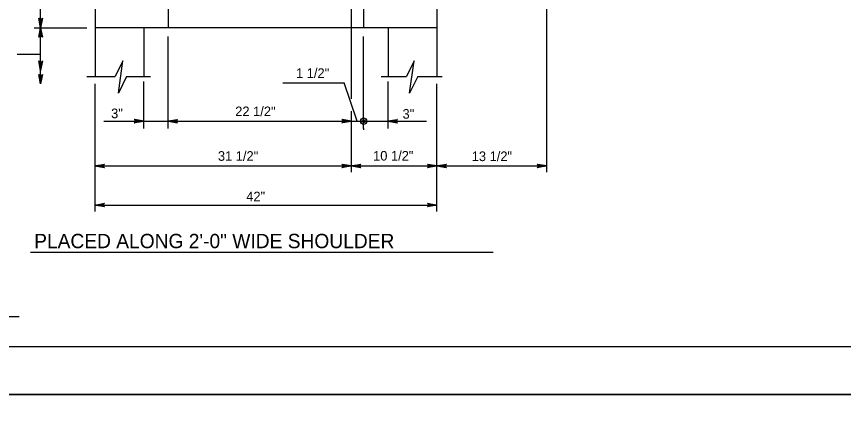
# Model space of a CAD drawing. Extents: x 2087776 to 2104538, y 970919 to 982612.
# Drawn here: x 2094347 to 2095193, y 978690 to 979102 of the extents above; entities that cross this region are included whole.
import ezdxf

# ---------------------------------------------------------------- set-up
doc = ezdxf.new("R2010")
doc.units = 0
doc.layers.add('1', color=7, linetype='Continuous')
doc.layers.add('PLT-BNDY', color=7, linetype='Continuous')

msp = doc.modelspace()

# ---------------------------------------------------------------- linework, layer by layer
at = {"layer": '1'}
for p, q in [((2094689.6, 979017.36), (2094689.6, 979208.57)), ((2094371.35, 979032.59), (2094371.35, 979189.96)), ((2094427.1, 979189.96), (2094427.1, 979040.12)), ((2094777.1, 979189.96), (2094777.1, 979040.12)), ((2094502.1, 979167.04), (2094502.1, 979090.12)), ((2094702.1, 979167.04), (2094702.1, 979090.12)), ((2094889.6, 978942.13), (2094889.6, 979166.17)), ((2094364.93, 979090.12), (2094418.71, 979090.12)), ((2094777.1, 979090.12), (2094427.1, 979090.12)), ((2094477.1, 979090.12), (2094477.1, 979040.12)), ((2094727.1, 979090.12), (2094727.1, 979040.12)), ((2094502.1, 978987.02), (2094502.1, 979081.06)), ((2094702.1, 978987.02), (2094702.1, 979081.06)), ((2094347.4, 979063.14), (2094371.35, 979063.14)), ((2094418.71, 979040.12), (2094447.73, 979040.12)), ((2094459.29, 979040.12), (2094483.97, 979040.12)), ((2094720.1, 979040.12), (2094745.94, 979040.12)), ((2094757.5, 979040.12), (2094782.57, 979040.12)), ((2094427.1, 978902.1), (2094427.1, 979032.58)), ((2094477.1, 978987.02), (2094477.1, 979035.11)), ((2094619.28, 979033.61), (2094682.08, 979033.61)), ((2094695.33, 978994.46), (2094682.08, 979033.61)), ((2094727.1, 978987.02), (2094727.1, 979035.11)), ((2094777.1, 978902.1), (2094777.1, 979032.58)), ((2094689.6, 978942.13), (2094689.6, 979004.72)), ((2094436.04, 978994.46), (2094766.46, 978994.46)), ((2094702.1, 978987.02), (2094702.1, 978985.76)), ((2094427.1, 978948.61), (2094689.6, 978948.61)), ((2094689.6, 978948.61), (2094889.6, 978948.61)), ((2094427.1, 978908.61), (2094777.1, 978908.61)), ((2094834.87, 978859.94), (2094361.19, 978859.94)), ((2094135.24, 978794.5), (2094349.32, 978794.5))]:
    msp.add_line(p, q, dxfattribs=at)
for points in [[(2096000.74, 978763.82), (2096000.74, 980614.22), (2093422, 980614.22), (2093422, 978763.82), (2096000.74, 978763.82), (2096000.74, 978850.3), (2095344.57, 978850.3), (2095344.57, 979062.5), (2096000.74, 979062.5), (2096000.74, 979157.53), (2095344.57, 979157.53), (2095344.57, 978763.82), (2095603.11, 978763.82), (2095603.11, 978850.3), (2095603.11, 978763.82), (2095855.73, 978763.82), (2095855.73, 978850.3), (2095855.73, 978809.9), (2096000.74, 978809.9)], [(2094371.35, 979090.12), (2094369.51, 979099.91), (2094369.77, 979099.53), (2094370.03, 979099.15), (2094370.36, 979098.96), (2094370.69, 979098.77), (2094371.02, 979098.71), (2094371.35, 979098.65), (2094371.67, 979098.71), (2094372, 979098.77), (2094372.33, 979098.96), (2094372.66, 979099.15), (2094372.92, 979099.53), (2094373.18, 979099.91), (2094371.35, 979090.12), (2094372.92, 979099.53), (2094372.66, 979099.15), (2094371.35, 979090.12), (2094372.33, 979098.96), (2094372, 979098.77), (2094371.35, 979090.12), (2094371.67, 979098.71), (2094371.35, 979098.65), (2094371.35, 979090.12), (2094371.02, 979098.71), (2094370.69, 979098.77), (2094371.35, 979090.12), (2094370.36, 979098.96), (2094370.03, 979099.15), (2094371.35, 979090.12), (2094369.77, 979099.53)], [(2094371.35, 979090.12), (2094373.18, 979080.34), (2094372.92, 979080.71), (2094372.66, 979081.09), (2094372.33, 979081.29), (2094372, 979081.48), (2094371.67, 979081.54), (2094371.35, 979081.59), (2094371.02, 979081.54), (2094370.69, 979081.48), (2094370.36, 979081.29), (2094370.03, 979081.09), (2094369.77, 979080.71), (2094369.51, 979080.34), (2094371.35, 979090.12), (2094369.77, 979080.71), (2094370.03, 979081.09), (2094371.35, 979090.12), (2094370.36, 979081.29), (2094370.69, 979081.48), (2094371.35, 979090.12), (2094371.02, 979081.54), (2094371.35, 979081.59), (2094371.35, 979090.12), (2094371.67, 979081.54), (2094372, 979081.48), (2094371.35, 979090.12), (2094372.33, 979081.29), (2094372.66, 979081.09), (2094371.35, 979090.12), (2094372.92, 979080.71)], [(2094371.35, 979046.34), (2094369.51, 979056.12), (2094369.77, 979055.74), (2094370.03, 979055.37), (2094370.36, 979055.17), (2094370.69, 979054.98), (2094371.02, 979054.92), (2094371.35, 979054.87), (2094371.67, 979054.92), (2094372, 979054.98), (2094372.33, 979055.17), (2094372.66, 979055.37), (2094372.92, 979055.74), (2094373.18, 979056.12), (2094371.35, 979046.34), (2094372.92, 979055.74), (2094372.66, 979055.37), (2094371.35, 979046.34), (2094372.33, 979055.17), (2094372, 979054.98), (2094371.35, 979046.34), (2094371.67, 979054.92), (2094371.35, 979054.87), (2094371.35, 979046.34), (2094371.02, 979054.92), (2094370.69, 979054.98), (2094371.35, 979046.34), (2094370.36, 979055.17), (2094370.03, 979055.37), (2094371.35, 979046.34), (2094369.77, 979055.74)], [(2094459.28, 979040.12), (2094450.95, 979023.11), (2094455.48, 979056.41), (2094447.73, 979040.12)], [(2094757.49, 979040.12), (2094749.16, 979023.11), (2094753.69, 979056.41), (2094745.94, 979040.12)], [(2094371.35, 979032.59), (2094369.51, 979042.37), (2094369.77, 979042), (2094370.03, 979041.62), (2094370.36, 979041.42), (2094370.69, 979041.23), (2094371.02, 979041.17), (2094371.35, 979041.12), (2094371.67, 979041.17), (2094372, 979041.23), (2094372.33, 979041.42), (2094372.66, 979041.62), (2094372.92, 979042), (2094373.18, 979042.37), (2094371.35, 979032.59), (2094372.92, 979042), (2094372.66, 979041.62), (2094371.35, 979032.59), (2094372.33, 979041.42), (2094372, 979041.23), (2094371.35, 979032.59), (2094371.67, 979041.17), (2094371.35, 979041.12), (2094371.35, 979032.59), (2094371.02, 979041.17), (2094370.69, 979041.23), (2094371.35, 979032.59), (2094370.36, 979041.42), (2094370.03, 979041.62), (2094371.35, 979032.59), (2094369.77, 979042)], [(2094477.1, 978994.46), (2094467.31, 978992.62), (2094467.69, 978992.88), (2094468.07, 978993.15), (2094468.26, 978993.47), (2094468.45, 978993.8), (2094468.51, 978994.13), (2094468.57, 978994.46), (2094468.51, 978994.79), (2094468.45, 978995.11), (2094468.26, 978995.44), (2094468.07, 978995.77), (2094467.69, 978996.03), (2094467.31, 978996.29), (2094477.1, 978994.46), (2094467.69, 978996.03), (2094468.07, 978995.77), (2094477.1, 978994.46), (2094468.26, 978995.44), (2094468.45, 978995.11), (2094477.1, 978994.46), (2094468.51, 978994.79), (2094468.57, 978994.46), (2094477.1, 978994.46), (2094468.51, 978994.13), (2094468.45, 978993.8), (2094477.1, 978994.46), (2094468.26, 978993.47), (2094468.07, 978993.15), (2094477.1, 978994.46), (2094467.69, 978992.88)], [(2094502.1, 978994.46), (2094510.84, 978996.29), (2094511.51, 978996.03), (2094511.13, 978995.77), (2094510.93, 978995.44), (2094510.74, 978995.11), (2094510.68, 978994.79), (2094510.63, 978994.46), (2094510.68, 978994.13), (2094510.74, 978993.8), (2094510.93, 978993.47), (2094511.13, 978993.15), (2094511.51, 978992.88), (2094510.84, 978992.62), (2094502.1, 978994.46), (2094511.51, 978992.88), (2094511.13, 978993.15), (2094502.1, 978994.46), (2094510.93, 978993.47), (2094510.74, 978993.8), (2094502.1, 978994.46), (2094510.68, 978994.13), (2094510.63, 978994.46), (2094502.1, 978994.46), (2094510.68, 978994.79), (2094510.74, 978995.11), (2094502.1, 978994.46), (2094510.93, 978995.44), (2094511.13, 978995.77), (2094502.1, 978994.46), (2094511.51, 978996.03)], [(2094689.6, 978994.46), (2094679.81, 978992.62), (2094680.19, 978992.88), (2094680.57, 978993.15), (2094680.76, 978993.47), (2094680.95, 978993.8), (2094681.01, 978994.13), (2094681.07, 978994.46), (2094681.01, 978994.79), (2094680.95, 978995.11), (2094680.76, 978995.44), (2094680.57, 978995.77), (2094680.19, 978996.03), (2094679.81, 978996.29), (2094689.6, 978994.46), (2094680.19, 978996.03), (2094680.57, 978995.77), (2094689.6, 978994.46), (2094680.76, 978995.44), (2094680.95, 978995.11), (2094689.6, 978994.46), (2094681.01, 978994.79), (2094681.07, 978994.46), (2094689.6, 978994.46), (2094681.01, 978994.13), (2094680.95, 978993.8), (2094689.6, 978994.46), (2094680.76, 978993.47), (2094680.57, 978993.15), (2094689.6, 978994.46), (2094680.19, 978992.88)], [(2094727.1, 978994.46), (2094736.88, 978996.29), (2094736.51, 978996.03), (2094736.13, 978995.77), (2094735.93, 978995.44), (2094735.74, 978995.11), (2094735.68, 978994.79), (2094735.63, 978994.46), (2094735.68, 978994.13), (2094735.74, 978993.8), (2094735.93, 978993.47), (2094736.13, 978993.15), (2094736.51, 978992.88), (2094736.88, 978992.62), (2094727.1, 978994.46), (2094736.51, 978992.88), (2094736.13, 978993.15), (2094727.1, 978994.46), (2094735.93, 978993.47), (2094735.74, 978993.8), (2094727.1, 978994.46), (2094735.68, 978994.13), (2094735.63, 978994.46), (2094727.1, 978994.46), (2094735.68, 978994.79), (2094735.74, 978995.11), (2094727.1, 978994.46), (2094735.93, 978995.44), (2094736.13, 978995.77), (2094727.1, 978994.46), (2094736.51, 978996.03)], [(2094427.1, 978948.61), (2094436.88, 978950.44), (2094436.51, 978950.18), (2094436.13, 978949.92), (2094435.93, 978949.59), (2094435.74, 978949.26), (2094435.68, 978948.93), (2094435.63, 978948.61), (2094435.68, 978948.28), (2094435.74, 978947.95), (2094435.93, 978947.62), (2094436.13, 978947.29), (2094436.51, 978947.03), (2094436.88, 978946.77), (2094427.1, 978948.61), (2094436.51, 978947.03), (2094436.13, 978947.29), (2094427.1, 978948.61), (2094435.93, 978947.62), (2094435.74, 978947.95), (2094427.1, 978948.61), (2094435.68, 978948.28), (2094435.63, 978948.61), (2094427.1, 978948.61), (2094435.68, 978948.93), (2094435.74, 978949.26), (2094427.1, 978948.61), (2094435.93, 978949.59), (2094436.13, 978949.92), (2094427.1, 978948.61), (2094436.51, 978950.18)], [(2094689.6, 978948.61), (2094679.81, 978946.77), (2094680.19, 978947.03), (2094680.57, 978947.29), (2094680.76, 978947.62), (2094680.95, 978947.95), (2094681.01, 978948.28), (2094681.07, 978948.61), (2094681.01, 978948.93), (2094680.95, 978949.26), (2094680.76, 978949.59), (2094680.57, 978949.92), (2094680.19, 978950.18), (2094679.81, 978950.44), (2094689.6, 978948.61), (2094680.19, 978950.18), (2094680.57, 978949.92), (2094689.6, 978948.61), (2094680.76, 978949.59), (2094680.95, 978949.26), (2094689.6, 978948.61), (2094681.01, 978948.93), (2094681.07, 978948.61), (2094689.6, 978948.61), (2094681.01, 978948.28), (2094680.95, 978947.95), (2094689.6, 978948.61), (2094680.76, 978947.62), (2094680.57, 978947.29), (2094689.6, 978948.61), (2094680.19, 978947.03)], [(2094689.6, 978948.61), (2094699.38, 978950.44), (2094699.01, 978950.18), (2094698.63, 978949.92), (2094698.43, 978949.59), (2094698.24, 978949.26), (2094698.18, 978948.93), (2094698.13, 978948.61), (2094698.18, 978948.28), (2094698.24, 978947.95), (2094698.43, 978947.62), (2094698.63, 978947.29), (2094699.01, 978947.03), (2094699.38, 978946.77), (2094689.6, 978948.61), (2094699.01, 978947.03), (2094698.63, 978947.29), (2094689.6, 978948.61), (2094698.43, 978947.62), (2094698.24, 978947.95), (2094689.6, 978948.61), (2094698.18, 978948.28), (2094698.13, 978948.61), (2094689.6, 978948.61), (2094698.18, 978948.93), (2094698.24, 978949.26), (2094689.6, 978948.61), (2094698.43, 978949.59), (2094698.63, 978949.92), (2094689.6, 978948.61), (2094699.01, 978950.18)], [(2094777.1, 978948.61), (2094767.31, 978946.77), (2094767.69, 978947.03), (2094768.07, 978947.29), (2094768.26, 978947.62), (2094768.45, 978947.95), (2094768.51, 978948.28), (2094768.57, 978948.61), (2094768.51, 978948.93), (2094768.45, 978949.26), (2094768.26, 978949.59), (2094768.07, 978949.92), (2094767.69, 978950.18), (2094767.31, 978950.44), (2094777.1, 978948.61), (2094767.69, 978950.18), (2094768.07, 978949.92), (2094777.1, 978948.61), (2094768.26, 978949.59), (2094768.45, 978949.26), (2094777.1, 978948.61), (2094768.51, 978948.93), (2094768.57, 978948.61), (2094777.1, 978948.61), (2094768.51, 978948.28), (2094768.45, 978947.95), (2094777.1, 978948.61), (2094768.26, 978947.62), (2094768.07, 978947.29), (2094777.1, 978948.61), (2094767.69, 978947.03)], [(2094777.1, 978948.61), (2094786.88, 978950.44), (2094786.51, 978950.18), (2094786.13, 978949.92), (2094785.93, 978949.59), (2094785.74, 978949.26), (2094785.68, 978948.93), (2094785.63, 978948.61), (2094785.68, 978948.28), (2094785.74, 978947.95), (2094785.93, 978947.62), (2094786.13, 978947.29), (2094786.51, 978947.03), (2094786.88, 978946.77), (2094777.1, 978948.61), (2094786.51, 978947.03), (2094786.13, 978947.29), (2094777.1, 978948.61), (2094785.93, 978947.62), (2094785.74, 978947.95), (2094777.1, 978948.61), (2094785.68, 978948.28), (2094785.63, 978948.61), (2094777.1, 978948.61), (2094785.68, 978948.93), (2094785.74, 978949.26), (2094777.1, 978948.61), (2094785.93, 978949.59), (2094786.13, 978949.92), (2094777.1, 978948.61), (2094786.51, 978950.18)], [(2094889.6, 978948.61), (2094879.81, 978946.77), (2094880.19, 978947.03), (2094880.57, 978947.29), (2094880.76, 978947.62), (2094880.95, 978947.95), (2094881.01, 978948.28), (2094881.07, 978948.61), (2094881.01, 978948.93), (2094880.95, 978949.26), (2094880.76, 978949.59), (2094880.57, 978949.92), (2094880.19, 978950.18), (2094879.81, 978950.44), (2094889.6, 978948.61), (2094880.19, 978950.18), (2094880.57, 978949.92), (2094889.6, 978948.61), (2094880.76, 978949.59), (2094880.95, 978949.26), (2094889.6, 978948.61), (2094881.01, 978948.93), (2094881.07, 978948.61), (2094889.6, 978948.61), (2094881.01, 978948.28), (2094880.95, 978947.95), (2094889.6, 978948.61), (2094880.76, 978947.62), (2094880.57, 978947.29), (2094889.6, 978948.61), (2094880.19, 978947.03)], [(2094427.1, 978908.61), (2094436.88, 978910.44), (2094436.13, 978909.92), (2094435.74, 978909.26), (2094435.63, 978908.61), (2094435.74, 978907.95), (2094436.13, 978907.29), (2094436.88, 978906.77), (2094427.1, 978908.61), (2094436.13, 978907.29), (2094435.74, 978907.95), (2094427.1, 978908.61), (2094435.63, 978908.61), (2094435.74, 978909.26), (2094427.1, 978908.61), (2094436.13, 978909.92)], [(2094777.1, 978908.61), (2094767.31, 978906.77), (2094768.07, 978907.29), (2094768.45, 978907.95), (2094768.57, 978908.61), (2094768.45, 978909.26), (2094768.07, 978909.92), (2094767.31, 978910.44), (2094777.1, 978908.61), (2094768.07, 978909.92), (2094768.45, 978909.26), (2094777.1, 978908.61), (2094768.57, 978908.61), (2094768.45, 978907.95), (2094777.1, 978908.61), (2094768.07, 978907.29)]]:
    msp.add_lwpolyline(points, dxfattribs=at)
for radius in [3.28, 1.64]:
    msp.add_circle((2094702.1, 978994.46), radius, dxfattribs=at)
at = {"layer": 'PLT-BNDY'}
for points in [[(2093294.05, 980663.43), (2096053.23, 980663.43), (2096053.23, 978714.61), (2093294.05, 978714.61)], [(2093294.05, 978714.61), (2096053.23, 978714.61), (2096053.23, 976765.79), (2093294.05, 976765.79)]]:
    msp.add_lwpolyline(points, close=True, dxfattribs=at)

# ---------------------------------------------------------------- texts
at = {"layer": '1'}
for s, height, p in [('1 1/2"', 9.843, (2094632.89, 979038.76)), ('3"', 9.843, (2094443.55, 978997.51)), ('22 1/2"', 9.843, (2094570.65, 978999.59)), ('3"', 9.843, (2094741.9, 978997)), ('31 1/2"', 9.843, (2094552.9, 978953.88)), ('10 1/2"', 9.843, (2094711.79, 978954.1)), ('13 1/2"', 9.843, (2094812.78, 978953.57)), ('42"', 9.843, (2094581.92, 978912.42)), ('PLACED ALONG 2\'-0" WIDE SHOULDER', 14.6898, (2094364.76, 978864.38))]:
    msp.add_text(s, height=height, dxfattribs=at).set_placement(p)

doc.saveas('drawing.dxf')
